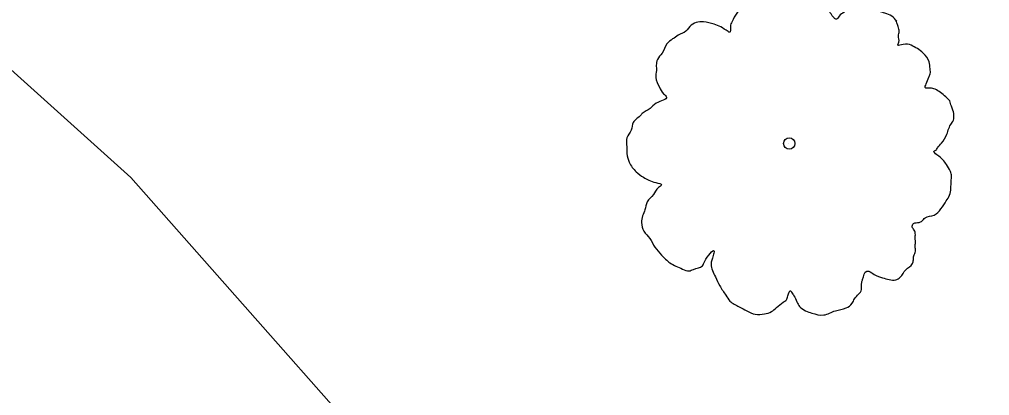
# Model space of a CAD drawing. Extents: x 2076109 to 2080761, y 592812 to 596750.
# Drawn here: x 2077779.91 to 2077822.61, y 596116.49 to 596133.04 of the extents above; entities that cross this region are included whole.
import ezdxf

# ---------------------------------------------------------------- set-up
doc = ezdxf.new("R2010")
doc.units = 0
doc.layers.add('RD_EX_Road', color=7, linetype='Continuous')
doc.layers.add('RD_EX_VEG', color=7, linetype='Continuous')

msp = doc.modelspace()

# ---------------------------------------------------------------- linework, layer by layer
at = {"layer": 'RD_EX_Road'}
msp.add_lwpolyline([(2077910.17, 596128.353), (2077887.332, 596115.649), (2077860.285, 596100.578), (2077849.552, 596094.955), (2077846.304, 596094.212), (2077840.583, 596093.263), (2077829.292, 596092.846), (2077821.252, 596094.043), (2077814.947, 596096.53), (2077810.576, 596098.804), (2077805.432, 596102.882), (2077799.673, 596109.272), (2077784.808, 596126.08), (2077777.759, 596132.413), (2077773.775, 596135.417), (2077767.367, 596139.737), (2077758.765, 596144.398), (2077751.458, 596147.548), (2077746.856, 596149.007), (2077740.042, 596150.729), (2077731.714, 596151.803)], dxfattribs=at)
msp.add_lwpolyline([(2077910.17, 596128.353), (2077887.332, 596115.649), (2077860.285, 596100.578), (2077849.552, 596094.955), (2077846.304, 596094.212), (2077840.583, 596093.263), (2077829.292, 596092.846), (2077821.252, 596094.043), (2077814.947, 596096.53), (2077810.576, 596098.804), (2077805.432, 596102.882), (2077799.673, 596109.272), (2077784.808, 596126.08), (2077777.759, 596132.413), (2077773.775, 596135.417), (2077767.367, 596139.737), (2077758.765, 596144.398), (2077751.458, 596147.548), (2077746.856, 596149.007), (2077740.042, 596150.729), (2077731.714, 596151.803)], dxfattribs=at)
at = {"layer": 'RD_EX_VEG'}
for centre, radius in [((2077813.794, 596127.575), 0.25), ((2077813.794, 596127.575), 0.25), ((2077813.772, 596127.569), 0.0001), ((2077813.772, 596127.569), 0.0001)]:
    msp.add_circle(centre, radius, dxfattribs=at)
for points in [[(2077818.524, 596132.961), (2077818.312, 596133.174), (2077817.999, 596133.307), (2077817.744, 596133.393), (2077817.524, 596133.481), (2077817.287, 596133.55), (2077816.946, 596133.61), (2077816.645, 596133.602), (2077816.388, 596133.492), (2077816.204, 596133.353), (2077815.989, 596133.176), (2077815.876, 596133.042), (2077815.764, 596133.104), (2077815.666, 596133.22), (2077815.524, 596133.438), (2077815.333, 596133.6), (2077815.142, 596133.761), (2077814.859, 596133.968), (2077814.592, 596134.194), (2077814.35, 596134.333), (2077814.07, 596134.505), (2077813.703, 596134.652), (2077813.355, 596134.782), (2077812.965, 596134.785), (2077812.467, 596134.584), (2077812.146, 596134.398), (2077811.87, 596134.304), (2077811.694, 596133.864), (2077811.601, 596133.484), (2077811.491, 596133.315), (2077811.274, 596132.943), (2077811.205, 596132.706), (2077811.171, 596132.473), (2077811.098, 596132.502), (2077810.779, 596132.706), (2077810.486, 596132.824), (2077810.016, 596132.926), (2077809.699, 596132.9), (2077809.413, 596132.717), (2077809.168, 596132.466), (2077808.963, 596132.378), (2077808.728, 596132.216), (2077808.66, 596132.175), (2077808.412, 596131.96), (2077808.198, 596131.552), (2077807.991, 596131.268), (2077807.941, 596131.016), (2077807.943, 596130.786), (2077807.915, 596130.482), (2077808.075, 596130.052), (2077808.258, 596129.766), (2077808.395, 596129.618), (2077807.938, 596129.349), (2077807.674, 596129.114), (2077807.32, 596128.89), (2077807.272, 596128.833), (2077806.927, 596128.502), (2077806.832, 596128.158), (2077806.647, 596127.823), (2077806.635, 596127.538), (2077806.651, 596127.132), (2077806.754, 596126.75), (2077807.055, 596126.332), (2077807.376, 596126.093), (2077807.928, 596125.855), (2077808.167, 596125.751), (2077808.035, 596125.634), (2077807.812, 596125.331), (2077807.537, 596125.007), (2077807.442, 596124.662), (2077807.341, 596124.388), (2077807.294, 596124.1), (2077807.396, 596123.719), (2077807.653, 596123.403), (2077807.881, 596123.014), (2077808.176, 596122.666), (2077808.541, 596122.325), (2077809.095, 596122.052), (2077809.386, 596121.969), (2077809.575, 596122.038), (2077809.97, 596122.195), (2077810.077, 596122.399), (2077810.484, 596122.841), (2077810.447, 596122.643), (2077810.355, 596122.263), (2077810.542, 596121.711), (2077810.735, 596121.319), (2077811, 596120.898), (2077811.181, 596120.647), (2077811.591, 596120.398), (2077811.926, 596120.213), (2077812.293, 596120.066), (2077812.699, 596120.082), (2077813.01, 596120.179), (2077813.226, 596120.356), (2077813.525, 596120.594), (2077813.677, 596120.695)], [(2077818.524, 596132.961), (2077818.312, 596133.174), (2077817.999, 596133.307), (2077817.744, 596133.393), (2077817.524, 596133.481), (2077817.287, 596133.55), (2077816.946, 596133.61), (2077816.645, 596133.602), (2077816.388, 596133.492), (2077816.204, 596133.353), (2077815.989, 596133.176), (2077815.876, 596133.042), (2077815.764, 596133.104), (2077815.666, 596133.22), (2077815.524, 596133.438), (2077815.333, 596133.6), (2077815.142, 596133.761), (2077814.859, 596133.968), (2077814.592, 596134.194), (2077814.35, 596134.333), (2077814.07, 596134.505), (2077813.703, 596134.652), (2077813.355, 596134.782), (2077812.965, 596134.785), (2077812.467, 596134.584), (2077812.146, 596134.398), (2077811.87, 596134.304), (2077811.694, 596133.864), (2077811.601, 596133.484), (2077811.491, 596133.315), (2077811.274, 596132.943), (2077811.205, 596132.706), (2077811.171, 596132.473), (2077811.098, 596132.502), (2077810.779, 596132.706), (2077810.486, 596132.824), (2077810.016, 596132.926), (2077809.699, 596132.9), (2077809.413, 596132.717), (2077809.168, 596132.466), (2077808.963, 596132.378), (2077808.728, 596132.216), (2077808.66, 596132.175), (2077808.412, 596131.96), (2077808.198, 596131.552), (2077807.991, 596131.268), (2077807.941, 596131.016), (2077807.943, 596130.786), (2077807.915, 596130.482), (2077808.075, 596130.052), (2077808.258, 596129.766), (2077808.395, 596129.618), (2077807.938, 596129.349), (2077807.674, 596129.114), (2077807.32, 596128.89), (2077807.272, 596128.833), (2077806.927, 596128.502), (2077806.832, 596128.158), (2077806.647, 596127.823), (2077806.635, 596127.538), (2077806.651, 596127.132), (2077806.754, 596126.75), (2077807.055, 596126.332), (2077807.376, 596126.093), (2077807.928, 596125.855), (2077808.167, 596125.751), (2077808.035, 596125.634), (2077807.812, 596125.331), (2077807.537, 596125.007), (2077807.442, 596124.662), (2077807.341, 596124.388), (2077807.294, 596124.1), (2077807.396, 596123.719), (2077807.653, 596123.403), (2077807.881, 596123.014), (2077808.176, 596122.666), (2077808.541, 596122.325), (2077809.095, 596122.052), (2077809.386, 596121.969), (2077809.575, 596122.038), (2077809.97, 596122.195), (2077810.077, 596122.399), (2077810.484, 596122.841), (2077810.447, 596122.643), (2077810.355, 596122.263), (2077810.542, 596121.711), (2077810.735, 596121.319), (2077811, 596120.898), (2077811.181, 596120.647), (2077811.591, 596120.398), (2077811.926, 596120.213), (2077812.293, 596120.066), (2077812.699, 596120.082), (2077813.01, 596120.179), (2077813.226, 596120.356), (2077813.525, 596120.594), (2077813.677, 596120.695)], [(2077813.677, 596120.695), (2077813.733, 596120.877), (2077813.856, 596121.1), (2077813.897, 596121.033), (2077813.998, 596120.882), (2077814.127, 596120.609), (2077814.25, 596120.406), (2077814.515, 596120.215), (2077814.789, 596120.114), (2077815.31, 596120.033), (2077815.826, 596120.218), (2077816.294, 596120.346), (2077816.562, 596120.545), (2077816.669, 596120.749), (2077816.972, 596121.147), (2077816.981, 596121.467), (2077817.024, 596121.595), (2077817.206, 596121.964), (2077817.295, 596121.954), (2077817.537, 596121.815), (2077817.904, 596121.668), (2077818.195, 596121.586), (2077818.48, 596121.574), (2077818.682, 596121.697), (2077818.921, 596122.018), (2077819.218, 596122.291), (2077819.257, 596122.454), (2077819.278, 596122.633), (2077819.35, 596122.834), (2077819.332, 596123.046), (2077819.353, 596123.225), (2077819.341, 596123.366), (2077819.343, 596123.561), (2077819.29, 596123.769), (2077819.208, 596123.904), (2077819.266, 596124.051), (2077819.51, 596124.107), (2077819.613, 596124.151), (2077819.777, 596124.306), (2077820.175, 596124.428), (2077820.471, 596124.701), (2077820.707, 596125.057), (2077820.847, 596125.3), (2077820.91, 596125.606), (2077820.919, 596125.926), (2077820.936, 596126.14), (2077820.884, 596126.349), (2077820.716, 596126.654), (2077820.558, 596126.854), (2077820.291, 596127.08), (2077820.17, 596127.247), (2077820.222, 596127.269), (2077820.319, 596127.383), (2077820.496, 596127.593), (2077820.73, 596127.985), (2077820.938, 596128.463), (2077820.954, 596128.482), (2077821.039, 596128.738), (2077820.997, 596129.036), (2077820.928, 596129.225), (2077820.856, 596129.449), (2077820.681, 596129.63), (2077820.452, 596129.824), (2077820.21, 596129.963), (2077819.993, 596130.016), (2077819.779, 596130.033), (2077819.818, 596130.196), (2077819.936, 596130.49), (2077819.995, 596130.637), (2077819.993, 596130.867), (2077819.951, 596131.165), (2077819.688, 596131.551), (2077819.163, 596131.897), (2077818.805, 596131.938), (2077818.577, 596131.902), (2077818.62, 596132.029), (2077818.596, 596132.311), (2077818.633, 596132.509), (2077818.58, 596132.717), (2077818.53, 596132.891), (2077818.486, 596132.993)], [(2077813.677, 596120.695), (2077813.733, 596120.877), (2077813.856, 596121.1), (2077813.897, 596121.033), (2077813.998, 596120.882), (2077814.127, 596120.609), (2077814.25, 596120.406), (2077814.515, 596120.215), (2077814.789, 596120.114), (2077815.31, 596120.033), (2077815.826, 596120.218), (2077816.294, 596120.346), (2077816.562, 596120.545), (2077816.669, 596120.749), (2077816.972, 596121.147), (2077816.981, 596121.467), (2077817.024, 596121.595), (2077817.206, 596121.964), (2077817.295, 596121.954), (2077817.537, 596121.815), (2077817.904, 596121.668), (2077818.195, 596121.586), (2077818.48, 596121.574), (2077818.682, 596121.697), (2077818.921, 596122.018), (2077819.218, 596122.291), (2077819.257, 596122.454), (2077819.278, 596122.633), (2077819.35, 596122.834), (2077819.332, 596123.046), (2077819.353, 596123.225), (2077819.341, 596123.366), (2077819.343, 596123.561), (2077819.29, 596123.769), (2077819.208, 596123.904), (2077819.266, 596124.051), (2077819.51, 596124.107), (2077819.613, 596124.151), (2077819.777, 596124.306), (2077820.175, 596124.428), (2077820.471, 596124.701), (2077820.707, 596125.057), (2077820.847, 596125.3), (2077820.91, 596125.606), (2077820.919, 596125.926), (2077820.936, 596126.14), (2077820.884, 596126.349), (2077820.716, 596126.654), (2077820.558, 596126.854), (2077820.291, 596127.08), (2077820.17, 596127.247), (2077820.222, 596127.269), (2077820.319, 596127.383), (2077820.496, 596127.593), (2077820.73, 596127.985), (2077820.938, 596128.463), (2077820.954, 596128.482), (2077821.039, 596128.738), (2077820.997, 596129.036), (2077820.928, 596129.225), (2077820.856, 596129.449), (2077820.681, 596129.63), (2077820.452, 596129.824), (2077820.21, 596129.963), (2077819.993, 596130.016), (2077819.779, 596130.033), (2077819.818, 596130.196), (2077819.936, 596130.49), (2077819.995, 596130.637), (2077819.993, 596130.867), (2077819.951, 596131.165), (2077819.688, 596131.551), (2077819.163, 596131.897), (2077818.805, 596131.938), (2077818.577, 596131.902), (2077818.62, 596132.029), (2077818.596, 596132.311), (2077818.633, 596132.509), (2077818.58, 596132.717), (2077818.53, 596132.891), (2077818.486, 596132.993)]]:
    msp.add_spline(points, degree=3, dxfattribs=at)

doc.saveas('drawing.dxf')
